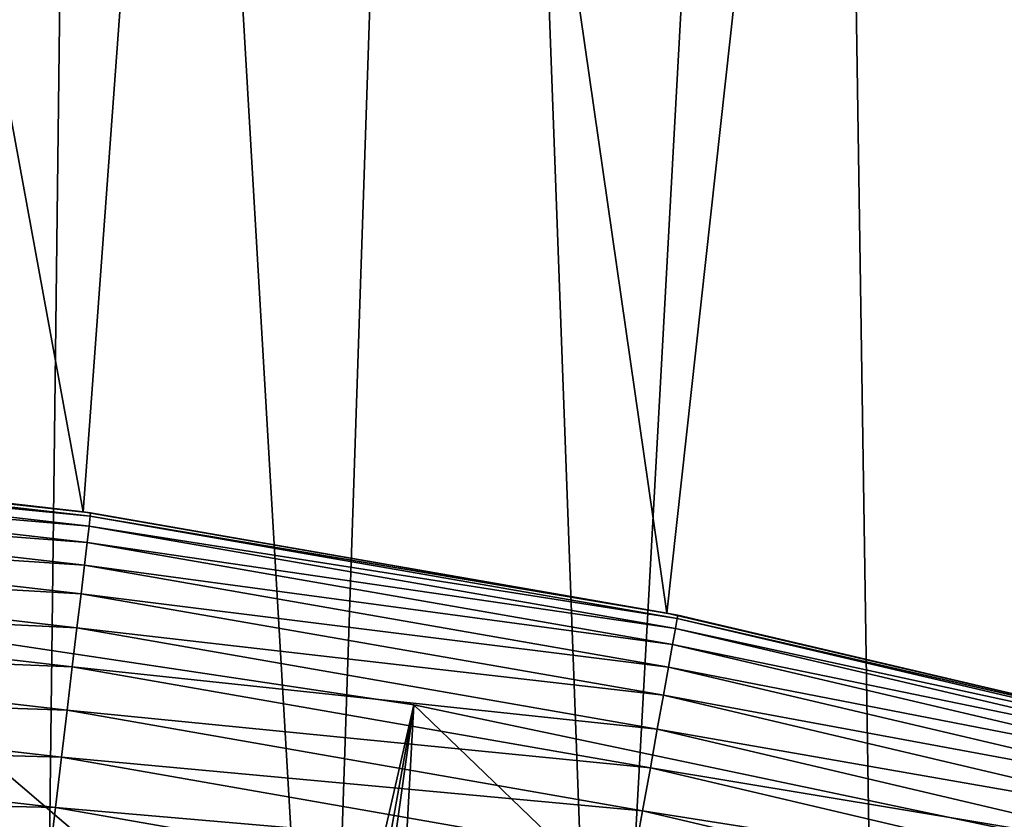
# Model space of a CAD drawing. Header units: metres. Extents: x -410 to 15, y -15 to 15.
# Tile 320 of 346: x 1.516 to 2.59, y 10.702 to 11.573. Entities that reach past the tile are written whole.
import ezdxf

# ---------------------------------------------------------------- set-up
doc = ezdxf.new("R2010")
doc.units = ezdxf.units.M
doc.layers.add('solid_508382', color=7, linetype='CONTINUOUS')

msp = doc.modelspace()

# ---------------------------------------------------------------- linework, layer by layer
at = {"layer": 'solid_508382'}
for points in [[(1.542302, 10.133297, 2.2), (1.594319, 14.412077, 2.2), (1.197249, 14.450499, 2.2)], [(1.235445, 10.17527, 2.2), (1.542302, 10.133297, 2.2), (1.197249, 14.450499, 2.2)], [(1.542302, 10.133297, 2.2), (1.847574, 10.08211, 2.2), (1.594319, 14.412077, 2.2)], [(1.847574, 10.08211, 2.2), (1.990969, 14.362607, 2.2), (1.594319, 14.412077, 2.2)], [(1.847574, 10.08211, 2.2), (2.151288, 10.021693, 2.2), (1.990969, 14.362607, 2.2)], [(2.151288, 10.021693, 2.2), (2.38667, 14.302167, 2.2), (1.990969, 14.362607, 2.2)], [(2.151288, 10.021693, 2.2), (2.453005, 9.952148, 2.2), (2.38667, 14.302167, 2.2)], [(2.752422, 9.873528, 2.2), (2.78038, 14.230913, 2.2), (2.38667, 14.302167, 2.2)], [(2.453005, 9.952148, 2.2), (2.752422, 9.873528, 2.2), (2.38667, 14.302167, 2.2)], [(1.585697, 11.036663, 0), (0.945129, 11.10985, 0), (1.049567, 13.960573, 0)], [(1.585697, 11.036663, 0), (1.049567, 13.960573, 0), (1.794365, 13.88453, 0)], [(2.221852, 10.926378, 0), (1.585697, 11.036663, 0), (1.794365, 13.88453, 0)], [(2.221852, 10.926378, 0), (1.794365, 13.88453, 0), (2.535204, 13.768516, 0)], [(2.850154, 10.779545, 0), (2.221852, 10.926378, 0), (2.535204, 13.768516, 0)], [(2.850154, 10.779545, 0), (2.535204, 13.768516, 0), (3.268138, 13.613192, 0)], [(0.948487, 11.109585, -14.6), (0.945129, 11.10985, 0), (1.585697, 11.036663, 0)], [(0.948272, 11.105945, -14.660269), (0.948487, 11.109585, -14.6), (1.593756, 11.035508, -14.6)], [(1.593756, 11.035508, -14.6), (0.948487, 11.109585, -14.6), (1.585697, 11.036663, 0)], [(0.947624, 11.095062, -14.719717), (0.948272, 11.105945, -14.660269), (1.593324, 11.031887, -14.660269)], [(1.593324, 11.031887, -14.660269), (0.948272, 11.105945, -14.660269), (1.593756, 11.035508, -14.6)], [(0.946559, 11.077096, -14.777415), (0.947624, 11.095062, -14.719717), (1.592034, 11.021063, -14.719717)], [(1.592034, 11.021063, -14.719717), (0.947624, 11.095062, -14.719717), (1.593324, 11.031887, -14.660269)], [(0.945087, 11.05231, -14.832522), (0.946559, 11.077096, -14.777415), (1.589906, 11.003192, -14.777415)], [(1.589906, 11.003192, -14.777415), (0.946559, 11.077096, -14.777415), (1.592034, 11.021063, -14.719717)], [(0.943235, 11.021065, -14.884232), (0.945087, 11.05231, -14.832522), (1.586968, 10.978538, -14.832522)], [(1.586968, 10.978538, -14.832522), (0.945087, 11.05231, -14.832522), (1.589906, 11.003192, -14.777415)], [(1.593756, 11.035508, -14.6), (1.585697, 11.036663, 0), (2.221852, 10.926378, 0)], [(1.592034, 11.021063, -14.719717), (1.593324, 11.031887, -14.660269), (2.23297, 10.920397, -14.660269)], [(1.593324, 11.031887, -14.660269), (1.593756, 11.035508, -14.6), (2.233617, 10.923985, -14.6)], [(2.23297, 10.920397, -14.660269), (1.593324, 11.031887, -14.660269), (2.233617, 10.923985, -14.6)], [(2.233617, 10.923985, -14.6), (1.593756, 11.035508, -14.6), (2.221852, 10.926378, 0)], [(0.941022, 10.983818, -14.931787), (0.943235, 11.021065, -14.884232), (1.583268, 10.947457, -14.884232)], [(1.583268, 10.947457, -14.884232), (0.943235, 11.021065, -14.884232), (1.586968, 10.978538, -14.832522)], [(1.589906, 11.003192, -14.777415), (1.592034, 11.021063, -14.719717), (2.231041, 10.909668, -14.719717)], [(2.231041, 10.909668, -14.719717), (1.592034, 11.021063, -14.719717), (2.23297, 10.920397, -14.660269)], [(1.586968, 10.978538, -14.832522), (1.589906, 11.003192, -14.777415), (2.227859, 10.891954, -14.777415)], [(2.227859, 10.891954, -14.777415), (1.589906, 11.003192, -14.777415), (2.231041, 10.909668, -14.719717)], [(0.938491, 10.941113, -14.974496), (0.941022, 10.983818, -14.931787), (1.578853, 10.910408, -14.931787)], [(1.578853, 10.910408, -14.931787), (0.941022, 10.983818, -14.931787), (1.583268, 10.947457, -14.884232)], [(1.583268, 10.947457, -14.884232), (1.586968, 10.978538, -14.832522), (2.223465, 10.867518, -14.832522)], [(2.223465, 10.867518, -14.832522), (1.586968, 10.978538, -14.832522), (2.227859, 10.891954, -14.777415)], [(1.578853, 10.910408, -14.931787), (1.583268, 10.947457, -14.884232), (2.217931, 10.836713, -14.884232)], [(2.217931, 10.836713, -14.884232), (1.583268, 10.947457, -14.884232), (2.223465, 10.867518, -14.832522)], [(0.935667, 10.893575, -15.011732), (0.938491, 10.941113, -14.974496), (1.573796, 10.867929, -14.974496)], [(1.573796, 10.867929, -14.974496), (0.938491, 10.941113, -14.974496), (1.578853, 10.910408, -14.931787)], [(2.233617, 10.923985, -14.6), (2.221852, 10.926378, 0), (2.850154, 10.779545, 0)], [(2.23297, 10.920397, -14.660269), (2.233617, 10.923985, -14.6), (2.865899, 10.775394, -14.6)], [(2.865899, 10.775394, -14.6), (2.233617, 10.923985, -14.6), (2.850154, 10.779545, 0)], [(1.875118, 10.4328, -20.299999), (1.253727, 10.525596, -20.299999), (1.301035, 10.922788, -20.299999)], [(1.301156, 10.922774, -15.553847), (1.276885, 7.89744, -14.75), (1.94583, 10.82653, -15.553847)], [(1.94583, 10.82653, -15.553847), (1.94593, 10.826478, -20.299999), (1.301035, 10.922788, -20.299999)], [(1.875118, 10.4328, -20.299999), (1.301035, 10.922788, -20.299999), (1.94593, 10.826478, -20.299999)], [(1.301156, 10.922774, -15.553847), (1.94583, 10.82653, -15.553847), (1.301035, 10.922788, -20.299999)], [(2.231041, 10.909668, -14.719717), (2.23297, 10.920397, -14.660269), (2.86504, 10.771851, -14.660269)], [(2.86504, 10.771851, -14.660269), (2.23297, 10.920397, -14.660269), (2.865899, 10.775394, -14.6)], [(1.573796, 10.867929, -14.974496), (1.578853, 10.910408, -14.931787), (2.211329, 10.799992, -14.931787)], [(2.211329, 10.799992, -14.931787), (1.578853, 10.910408, -14.931787), (2.217931, 10.836713, -14.884232)], [(2.227859, 10.891954, -14.777415), (2.231041, 10.909668, -14.719717), (2.862478, 10.761255, -14.719717)], [(2.862478, 10.761255, -14.719717), (2.231041, 10.909668, -14.719717), (2.86504, 10.771851, -14.660269)], [(0.932603, 10.841897, -15.042953), (0.935667, 10.893575, -15.011732), (1.568162, 10.820643, -15.011732)], [(1.568162, 10.820643, -15.011732), (0.935667, 10.893575, -15.011732), (1.573796, 10.867929, -14.974496)], [(2.223465, 10.867518, -14.832522), (2.227859, 10.891954, -14.777415), (2.858252, 10.743762, -14.777415)], [(2.858252, 10.743762, -14.777415), (2.227859, 10.891954, -14.777415), (2.862478, 10.761255, -14.719717)], [(1.568162, 10.820643, -15.011732), (1.573796, 10.867929, -14.974496), (2.203765, 10.757888, -14.974496)], [(2.203765, 10.757888, -14.974496), (1.573796, 10.867929, -14.974496), (2.211329, 10.799992, -14.931787)], [(2.217931, 10.836713, -14.884232), (2.223465, 10.867518, -14.832522), (2.852419, 10.719629, -14.832522)], [(2.852419, 10.719629, -14.832522), (2.223465, 10.867518, -14.832522), (2.858252, 10.743762, -14.777415)], [(0.929333, 10.786835, -15.067701), (0.932603, 10.841897, -15.042953), (1.562042, 10.769238, -15.042953)], [(1.562042, 10.769238, -15.042953), (0.932603, 10.841897, -15.042953), (1.568162, 10.820643, -15.011732)], [(2.211329, 10.799992, -14.931787), (2.217931, 10.836713, -14.884232), (2.845069, 10.689207, -14.884232)], [(2.845069, 10.689207, -14.884232), (2.217931, 10.836713, -14.884232), (2.852419, 10.719629, -14.832522)], [(1.94583, 10.82653, -15.553847), (1.276885, 7.89744, -14.75), (1.529273, 7.852472, -14.75)], [(1.94583, 10.82653, -15.553847), (1.529273, 7.852472, -14.75), (1.780098, 7.799439, -14.75)], [(1.562042, 10.769238, -15.042953), (1.568162, 10.820643, -15.011732), (2.195339, 10.71102, -15.011732)], [(2.195339, 10.71102, -15.011732), (1.568162, 10.820643, -15.011732), (2.203765, 10.757888, -14.974496)], [(1.94583, 10.82653, -15.553847), (1.780098, 7.799439, -14.75), (2.583668, 10.692271, -15.553847)], [(2.489465, 10.303514, -20.299999), (1.875118, 10.4328, -20.299999), (1.94593, 10.826478, -20.299999)], [(1.94583, 10.82653, -15.553847), (2.583668, 10.692271, -15.553847), (1.94593, 10.826478, -20.299999)], [(2.583668, 10.692271, -15.553847), (2.583471, 10.692311, -20.299999), (1.94593, 10.826478, -20.299999)], [(2.489465, 10.303514, -20.299999), (1.94593, 10.826478, -20.299999), (2.583471, 10.692311, -20.299999)], [(2.203765, 10.757888, -14.974496), (2.211329, 10.799992, -14.931787), (2.836304, 10.652942, -14.931787)], [(2.836304, 10.652942, -14.931787), (2.211329, 10.799992, -14.931787), (2.845069, 10.689207, -14.884232)], [(0.925914, 10.729193, -15.085615), (0.929333, 10.786835, -15.067701), (1.555516, 10.714469, -15.067701)], [(1.555516, 10.714469, -15.067701), (0.929333, 10.786835, -15.067701), (1.562042, 10.769238, -15.042953)], [(1.555516, 10.714469, -15.067701), (1.562042, 10.769238, -15.042953), (2.186184, 10.660069, -15.042953)], [(2.186184, 10.660069, -15.042953), (1.562042, 10.769238, -15.042953), (2.195339, 10.71102, -15.011732)], [(2.195339, 10.71102, -15.011732), (2.203765, 10.757888, -14.974496), (2.826259, 10.611362, -14.974496)], [(2.826259, 10.611362, -14.974496), (2.203765, 10.757888, -14.974496), (2.836304, 10.652942, -14.931787)], [(0.92238, 10.669814, -15.096435), (0.925914, 10.729193, -15.085615), (1.548688, 10.657132, -15.085615)], [(1.548688, 10.657132, -15.085615), (0.925914, 10.729193, -15.085615), (1.555516, 10.714469, -15.067701)], [(1.548688, 10.657132, -15.085615), (1.555516, 10.714469, -15.067701), (2.176426, 10.605783, -15.067701)], [(2.176426, 10.605783, -15.067701), (1.555516, 10.714469, -15.067701), (2.186184, 10.660069, -15.042953)], [(2.186184, 10.660069, -15.042953), (2.195339, 10.71102, -15.011732), (2.815072, 10.565076, -15.011732)], [(2.815072, 10.565076, -15.011732), (2.195339, 10.71102, -15.011732), (2.826259, 10.611362, -14.974496)]]:
    msp.add_3dface(points, dxfattribs=at)

doc.saveas('drawing.dxf')
